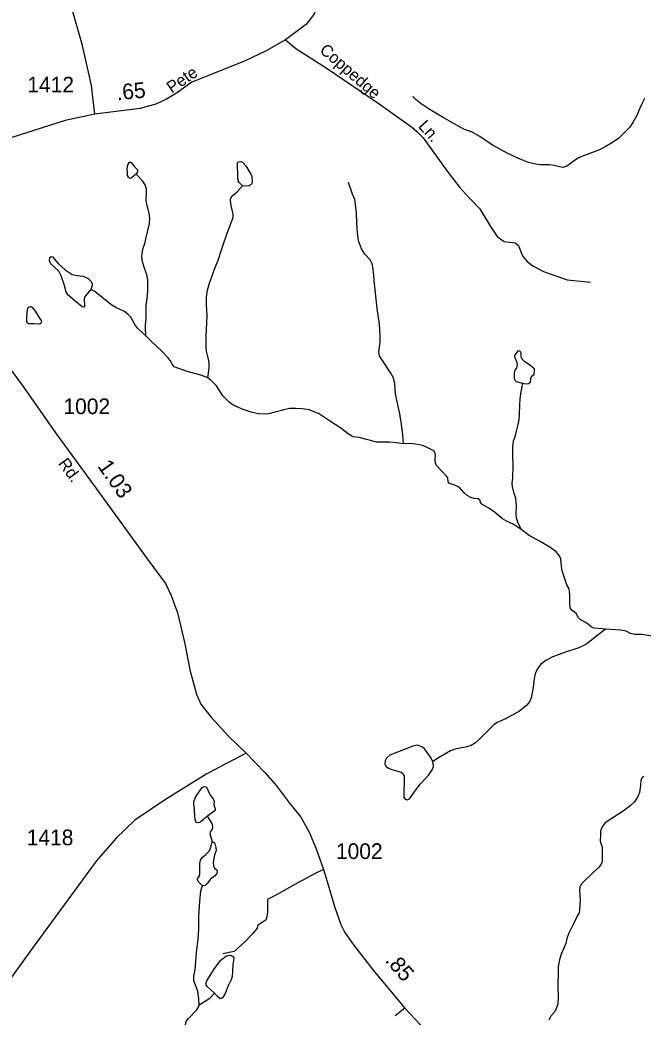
# Model space of a CAD drawing. Extents: x 2126262 to 2293712, y 749403 to 919119.
# Drawn here: x 2221366 to 2226326, y 875346 to 883288 of the extents above; entities that cross this region are included whole.
import ezdxf

# ---------------------------------------------------------------- set-up
doc = ezdxf.new("R2010")
doc.units = 0
for name, color, linetype in [('Exist Hydrographic Creek Single Shore', 7, 'Continuous'), ('Exist Hydrographic Misc Water Feature', 7, 'Continuous'), ('Exist Road Non-System Type 51', 7, 'Continuous'), ('Exist Road Non-System Type 51 Label', 7, 'Continuous'), ('Exist Road Secondary Mileage Hundredths English Label', 7, 'Continuous'), ('Exist Road Secondary Type 51 Attributed', 7, 'Continuous'), ('Exist Road Secondary Type 51 Label', 7, 'Continuous'), ('Exist Road Secondary Type 51 Number Label', 7, 'Continuous')]:
    doc.layers.add(name, color=color, linetype=linetype)

msp = doc.modelspace()

# ---------------------------------------------------------------- linework, layer by layer
at = {"layer": 'Exist Hydrographic Creek Single Shore'}
msp.add_lwpolyline([(2226330.6, 877263.5), (2226321.9, 877255.8), (2226308.8, 877232.8), (2226304.4, 877191.3), (2226296.8, 877134.4), (2226283.6, 877102.7), (2226257.4, 877060.1), (2226221.9, 877027.8), (2226166.2, 876985.2), (2226076.6, 876927.3), (2226023, 876893.4), (2226000.1, 876862.7), (2225987, 876826.7), (2225985.9, 876800.4), (2225984.8, 876747.9), (2225990.3, 876730.5), (2225999, 876698.2), (2226001.2, 876652.3), (2225999, 876583.4), (2225990.3, 876558.2), (2225971.7, 876537.5), (2225851.5, 876422.7), (2225830.7, 876398.6), (2225822, 876380), (2225818.7, 876358.2), (2225824.2, 876281.2), (2225819.8, 876200.3), (2225816.5, 876176.2), (2225804.5, 876155.5), (2225768.4, 876084.4), (2225731.3, 876008.9), (2225719.3, 875972.9), (2225711.6, 875933.5), (2225673.9, 875847.8), (2225660.8, 875801.9), (2225649.9, 875749.4), (2225648.8, 875705.6), (2225646.6, 875591.9), (2225651, 875500.8), (2225646.6, 875452.6), (2225637.9, 875419.8), (2225620.4, 875384.9), (2225590.9, 875354.2), (2225574.5, 875320.4)], dxfattribs=at)
at = {"layer": 'Exist Hydrographic Misc Water Feature'}
for points in [[(2226338.2, 882661.4), (2226320.7, 882629.7), (2226301, 882584.9), (2226275.9, 882527.5), (2226245.3, 882471.7), (2226219.1, 882432.4), (2226186.3, 882399.6), (2226129.5, 882344.9), (2226070.5, 882303.3), (2226024.6, 882278.2), (2225978.2, 882254.7), (2225817.6, 882193.5), (2225788.1, 882174.9), (2225718.2, 882122.4), (2225687.6, 882113.6), (2225661.4, 882118), (2225617.6, 882130), (2225579.4, 882133.3), (2225507.3, 882135.5), (2225456.4, 882142.1), (2225414.8, 882153), (2225348.2, 882179.2), (2225248.7, 882224.1), (2225128.5, 882290.8), (2225026.9, 882358.6), (2224959.2, 882395.7), (2224904.1, 882416), (2224846.2, 882446.6), (2224746.8, 882502.3), (2224632, 882571.2), (2224559.9, 882620.4), (2224519.5, 882651), (2224492.1, 882678.4)], [(2222368, 880771), (2222365, 880834), (2222366.1, 880862.5), (2222369.3, 880901.8), (2222370.4, 880937.9), (2222371.5, 881011.2), (2222380.3, 881091), (2222383.5, 881141.3), (2222383.5, 881218.4), (2222375.9, 881261), (2222359.5, 881302.5), (2222340.9, 881362.7), (2222336.6, 881397.7), (2222337.6, 881430.5), (2222346.4, 881470.9), (2222362.8, 881515.7), (2222367.2, 881544.2), (2222396.7, 881668), (2222398.8, 881709.6), (2222393.4, 881750), (2222373.7, 881832.1), (2222370.4, 881860.5), (2222373.7, 881898.7), (2222372.6, 881941.4), (2222361.7, 881976), (2222340.9, 882006.7), (2222290.7, 882059.1)], [(2222860.4, 880438.2), (2222872.4, 880514.8), (2222872.4, 880557.4), (2222867, 880586.9), (2222851.7, 880649.2), (2222848.4, 880679.9), (2222847.3, 880765.7), (2222854.9, 880930.8), (2222850.6, 881021.1), (2222849.5, 881080.1), (2222858.2, 881134.8), (2222874.6, 881190.6), (2222913.9, 881302.1), (2222944.5, 881373.6), (2222967.5, 881449), (2222979.5, 881488.4), (2223014.5, 881589), (2223063.6, 881715.3), (2223063.6, 881741.5), (2223046.2, 881811.5), (2223040.7, 881846.5), (2223041.8, 881864), (2223054.9, 881886.9), (2223091, 881917.5), (2223136.9, 881967.8)], [(2224418.6, 879912.8), (2224412.4, 879986), (2224401.5, 880084.4), (2224389.4, 880151.1), (2224354.5, 880311.2), (2224349, 880388.8), (2224339.2, 880437.6), (2224317.3, 880473.7), (2224245.2, 880583), (2224228.8, 880613.6), (2224223.3, 880645.3), (2224233.2, 880721.9), (2224233.2, 880773.2), (2224226.6, 880864), (2224208, 880991.1), (2224200.4, 881064.4), (2224184, 881214.2), (2224181.8, 881253.6), (2224175.3, 881322.8), (2224168.7, 881345.7), (2224153.4, 881376.3), (2224110.8, 881423.4), (2224084.6, 881464.9), (2224060.5, 881528.3), (2224051.8, 881591.7), (2224047.4, 881670.4), (2224043.5, 881753), (2224039.1, 881797.8), (2224030.4, 881858), (2224014, 881901.7), (2223981.2, 881993.5)], [(2222368, 880771), (2222304.9, 880829.7), (2222279.7, 880863.6), (2222249.1, 880920.4), (2222226.2, 880943.4), (2222197.8, 880965.2), (2222127.8, 880996.9), (2222098.3, 881015.5), (2222045.9, 881057.1), (2222003.3, 881092.1), (2221962.8, 881124.9), (2221929, 881142.4)], [(2222860.4, 880438.2), (2222805.8, 880459.8), (2222697.6, 880489.3), (2222592.7, 880524.3), (2222581.8, 880538.5), (2222561, 880574.6), (2222545.7, 880597.5), (2222494.3, 880648.9), (2222412.8, 880726.1), (2222368, 880771)], [(2224418.6, 879912.8), (2224362.6, 879918.8), (2224306.8, 879925.3), (2224204.1, 879926.4), (2224167, 879935.2), (2224124.3, 879946.1), (2224065.8, 879962.5), (2224022.1, 879968), (2224006.8, 879972.4), (2223978.4, 879992), (2223920.4, 880035.8), (2223829.7, 880095.9), (2223741.7, 880153.3), (2223724.2, 880159.9), (2223669.6, 880181.7), (2223612.7, 880190.5), (2223561.4, 880193.8), (2223511.1, 880192.7), (2223467.4, 880183.9), (2223345, 880150), (2223323.2, 880148.9), (2223261.4, 880151.1), (2223205.7, 880163.1), (2223135.8, 880188.3), (2223053.8, 880224.4), (2223027.6, 880246.2), (2222980.6, 880293.3), (2222930.3, 880373.7), (2222904.1, 880401.1), (2222883.3, 880422.9), (2222860.4, 880438.2)], [(2225354.5, 879230.1), (2225328.3, 879287.2), (2225319.6, 879320), (2225316.3, 879352.8), (2225319.6, 879416.2), (2225316.3, 879446.8), (2225313, 879478.5), (2225299.9, 879516.8), (2225285.7, 879570.9), (2225284.6, 879596), (2225289, 879640.9), (2225292.2, 879741.5), (2225290.1, 879820.2), (2225290.1, 879881.4), (2225295.5, 879936.4), (2225306.4, 879967), (2225319.6, 880014), (2225331.6, 880065.4), (2225340.3, 880107), (2225342.5, 880140.9), (2225345.8, 880228.3), (2225346.9, 880265.5), (2225353.4, 880313.2), (2225367.6, 880391.9)], [(2225354.5, 879230.1), (2225292.2, 879272), (2225245.2, 879293.8), (2225205.9, 879314.6), (2225142.5, 879368.2), (2225098.8, 879398.8), (2225043.1, 879432.7), (2225032.2, 879448), (2225025.6, 879465.5), (2225013.6, 879474.2), (2224981.9, 879476.4), (2224954.6, 879484.1), (2224925.1, 879500.5), (2224901.6, 879522.9), (2224863.3, 879563.3), (2224833.8, 879579.7), (2224785.8, 879597.2), (2224773.7, 879610.4), (2224770.5, 879642.1), (2224761.7, 879655.2), (2224720.2, 879697.8), (2224684.1, 879736.1), (2224673.2, 879755.8), (2224669.9, 879785.3), (2224673.2, 879825.7), (2224668.8, 879845.4), (2224659, 879857.4), (2224624, 879876), (2224572.7, 879897.5), (2224513.7, 879909.5), (2224477.6, 879913.9), (2224418.6, 879912.8)], [(2226027.6, 878437), (2225937.5, 878444.1), (2225914.5, 878451.7), (2225877.4, 878483.4), (2225826, 878513), (2225812.9, 878526.9), (2225792.2, 878561.9), (2225781.2, 878571.8), (2225758.3, 878588.2), (2225745.2, 878606.8), (2225743, 878636.3), (2225744.1, 878709.5), (2225737.5, 878756.1), (2225717.8, 878790), (2225697.1, 878853.4), (2225682.9, 878901.5), (2225676.3, 878937.6), (2225670.3, 878996.1), (2225659.4, 879020.2), (2225634.3, 879050.8), (2225584, 879089), (2225502, 879137.1), (2225420.1, 879183.1), (2225354.5, 879230.1)], [(2226027.6, 878437), (2225955.8, 878380.1), (2225916.5, 878347.3), (2225870.6, 878314.5), (2225814.9, 878286.1), (2225700.1, 878250), (2225607.3, 878215), (2225551.5, 878185.5), (2225508.9, 878153.8), (2225481.6, 878117.7), (2225466.3, 878080.5), (2225458.7, 878043.4), (2225450.3, 877971.9), (2225435, 877889.9), (2225423, 877858.1), (2225400.1, 877830.8), (2225342.2, 877783.8), (2225231.8, 877722.6), (2225163.4, 877693.7), (2225137.2, 877675.1), (2225089.1, 877624.8), (2225035.6, 877571.3), (2224991.8, 877529.7), (2224958, 877508.9), (2224923, 877499.1), (2224831.2, 877479.4), (2224793, 877466.3), (2224729.6, 877429.1), (2224697.2, 877409.8), (2224653.5, 877382.4)], [(2226890.8, 878273.2), (2226765.5, 878309), (2226665, 878339.7), (2226577.6, 878363.7), (2226518.6, 878371.4), (2226465, 878376.8), (2226397, 878381.2), (2226315, 878393.2), (2226261.5, 878394.3), (2226225.4, 878400.9), (2226191.5, 878419.5), (2226146.7, 878427.1), (2226027.6, 878437)], [(2222898, 876738.4), (2222880.5, 876805.8), (2222882.7, 876822.2), (2222898, 876844.1), (2222902.4, 876863.8), (2222898, 876881.3), (2222883.8, 876909.7), (2222859.7, 876946.9)], [(2222818.2, 876391.2), (2222783.3, 876426.8), (2222777.8, 876441), (2222780, 876449.7), (2222794.2, 876469.4), (2222798.6, 876488), (2222796.4, 876566.7), (2222801.8, 876595.1), (2222816, 876618.1), (2222844.4, 876641), (2222869.6, 876666.2), (2222881.6, 876689.2), (2222893.6, 876734), (2222898, 876738.4)], [(2222898, 876738.4), (2222911.1, 876738.4), (2222917.7, 876727.4), (2222925.3, 876697.9), (2222926.4, 876673.8), (2222915.5, 876638.9), (2222904.5, 876578.7), (2222906.7, 876547), (2222914.4, 876532.8), (2222933, 876518.6), (2222935.1, 876506.6), (2222934, 876490.2), (2222913.3, 876467.2), (2222883.8, 876445.3), (2222856.5, 876409.3), (2222840.1, 876395), (2222818.2, 876391.2)], [(2222791.3, 875443.7), (2222789.8, 875492.5), (2222782.2, 875551.5), (2222750.5, 875634.6), (2222749.4, 875671.8), (2222759.2, 875722.1), (2222771.2, 875858.7), (2222784.3, 875966.3), (2222788.7, 876046.1), (2222789.8, 876147.4), (2222796.4, 876267.7), (2222805.1, 876351.8), (2222818.2, 876391.2)], [(2222791.3, 875443.7), (2222834.6, 875471), (2222876.1, 875497.3), (2222915.5, 875535.5)], [(2222547.5, 874902.7), (2222570.6, 874951.5), (2222642.7, 875068.4), (2222664.6, 875113.3), (2222671.1, 875155.9), (2222681, 875270.9), (2222688.6, 875310.3), (2222708.3, 875334.4), (2222770.6, 875400), (2222787, 875426.2), (2222791.3, 875443.7)]]:
    msp.add_lwpolyline(points, dxfattribs=at)
for points in [[(2222290.7, 882059.1), (2222253.5, 882031.8), (2222240.4, 882026.3), (2222229.5, 882035.1), (2222221.8, 882048.2), (2222221.8, 882070.1), (2222219.6, 882104), (2222224, 882134.6), (2222238.2, 882154.3), (2222247, 882154.3), (2222254.6, 882151), (2222278.6, 882118.2), (2222300.5, 882094.1), (2222301.6, 882082.1), (2222298.3, 882072.3)], [(2223136.9, 881967.8), (2223111.7, 881992.7), (2223103, 882008), (2223099.7, 882035.3), (2223097.5, 882146.8), (2223103, 882157.8), (2223124.8, 882161), (2223138, 882155.6), (2223163.1, 882126), (2223204.6, 882060.4), (2223211.2, 882041.9), (2223213.3, 881993.7), (2223205.7, 881977.3), (2223191.5, 881966.4), (2223168.5, 881964.2)], [(2221929, 881142.4), (2221898.7, 881103.8), (2221879, 881079.7), (2221875.8, 881068.8), (2221880.1, 881007.6), (2221873.6, 880999.9), (2221861.6, 881003.2), (2221815.7, 881041.4), (2221749, 881096.1), (2221733.7, 881120.2), (2221718.4, 881181.4), (2221693.3, 881249.2), (2221674.7, 881288.5), (2221643, 881317), (2221611.3, 881345.4), (2221600.4, 881369.5), (2221604.8, 881396.8), (2221614.6, 881403.3), (2221626.6, 881401.2), (2221637.5, 881385.9), (2221673.6, 881345.4), (2221725, 881297.3), (2221780.7, 881260.1), (2221821.1, 881253.6), (2221869.2, 881248.1), (2221909.6, 881228.4), (2221930.4, 881208.7), (2221940.2, 881190.1), (2221940.2, 881172.6)], [(2221476.9, 880866.9), (2221440.8, 880866.9), (2221433.1, 880869), (2221425.5, 880875.9), (2221421.3, 880884.2), (2221420.6, 880912.1), (2221422.7, 880953.1), (2221426.9, 880980.9), (2221433.1, 880999.7), (2221438, 881003.8), (2221449.8, 881005.9), (2221456.8, 881004.5), (2221465.8, 880999), (2221485.9, 880967.7), (2221521.4, 880912.1), (2221533.9, 880894), (2221536, 880884.9), (2221535.3, 880876.6), (2221527.6, 880868.3), (2221520.7, 880865.5)], [(2225367.6, 880391.9), (2225318.5, 880406.9), (2225308.6, 880415.6), (2225302.1, 880435.3), (2225302.1, 880476.8), (2225307.5, 880497.6), (2225320.6, 880516.2), (2225327.2, 880539.2), (2225323.9, 880559.9), (2225304.3, 880601.5), (2225305.3, 880616.8), (2225333.8, 880655.1), (2225342.5, 880654), (2225350.1, 880644.1), (2225352.3, 880631), (2225353.4, 880603.7), (2225362.2, 880586.2), (2225378.6, 880570.9), (2225421.2, 880544.6), (2225451.8, 880520.6), (2225458.3, 880511.8), (2225458.3, 880497.6), (2225456.1, 880461.5), (2225435.4, 880445.1), (2225429.9, 880429.8), (2225427.7, 880400.3), (2225414.6, 880389.4), (2225391.7, 880387.2)], [(2224653.5, 877382.4), (2224633.9, 877417.4), (2224580.3, 877489.6), (2224551.9, 877504.9), (2224527.9, 877512.5), (2224492.9, 877504.9), (2224310.4, 877431.6), (2224283.1, 877408.7), (2224272.2, 877386.8), (2224271.1, 877360.6), (2224279.8, 877343.1), (2224299.5, 877327.8), (2224326.8, 877316.8), (2224400, 877297.1), (2224414.2, 877286.2), (2224423, 877268.7), (2224421.9, 877097.1), (2224432.8, 877080.7), (2224448.1, 877075.2), (2224465.6, 877083.9), (2224520.2, 877159.4), (2224553, 877204.2), (2224620.8, 877275.3), (2224651.4, 877324.5), (2224656.8, 877348.5)], [(2222859.7, 876946.9), (2222806.2, 876901.7), (2222786.5, 876893), (2222772.3, 876896.2), (2222765.8, 876903.9), (2222757, 876932.3), (2222754.8, 877007.8), (2222749.4, 877042.8), (2222749.4, 877060.2), (2222763.6, 877098.5), (2222816, 877174), (2222832.4, 877182.7), (2222845.5, 877180.5), (2222856.5, 877167.4), (2222871.8, 877129.1), (2222882.7, 877111.6), (2222906.7, 877078.8), (2222911.1, 877062.4), (2222908.9, 877038.4), (2222911.1, 877026.4), (2222920.9, 877007.8), (2222920.9, 876997.9), (2222908.9, 876982.6)], [(2222915.5, 875535.5), (2222856.5, 875590.9), (2222848.8, 875604), (2222847.7, 875621.5), (2222853.2, 875635.7), (2222888.2, 875690.4), (2222914.4, 875731.9), (2222964.6, 875799.7), (2223005.1, 875831.4), (2223033.5, 875839.1), (2223049.9, 875836.9), (2223065.2, 875824.8), (2223068.5, 875812.8), (2223059.7, 875765.8), (2223057.5, 875707.9), (2223054.2, 875670.7), (2223046.6, 875642.3), (2223019.3, 875590.9), (2222999.6, 875534), (2222979.9, 875501.2), (2222969, 875493.6), (2222959.2, 875492.5), (2222939.5, 875508.9)]]:
    msp.add_lwpolyline(points, close=True, dxfattribs=at)
at = {"layer": 'Exist Road Non-System Type 51'}
msp.add_line((2224430.4, 875417.9), (2224352, 875355.9), dxfattribs=at)
for points in [[(2221961.7, 882538.3), (2221934.9, 882767.3), (2221862.5, 883085.8), (2221730.1, 883551.5), (2221628.3, 883794.3)], [(2223478.6, 883128.8), (2223561.8, 883060.9), (2223803, 882907.4), (2224225.1, 882619), (2224482.7, 882436.9), (2224525.9, 882399.2), (2224574.7, 882350.3), (2224773.8, 882071.8), (2224864.5, 881957.3), (2224936.6, 881876.8), (2225027.2, 881784.6), (2225110.7, 881644.2), (2225163.7, 881563.3), (2225220.8, 881524.2), (2225307.3, 881511.6), (2225330.8, 881495.2), (2225343.3, 881470.1), (2225367.1, 881410.1), (2225400.5, 881366.8), (2225447.9, 881329.1), (2225533, 881284.5), (2225722.6, 881217.5), (2225906.1, 881198.7)], [(2223781.5, 876522.8), (2223714.9, 876489.2), (2223554.6, 876401.3), (2223406.7, 876320.3), (2223335.6, 876282.6), (2223335.6, 876239.4), (2223335.6, 876179.3), (2223324.9, 876121.5), (2223256.6, 876076.8), (2223255.2, 876053.1), (2223218.9, 876011.2), (2223154.8, 875944.2), (2223071.1, 875868.9), (2222980.4, 875850.7)]]:
    msp.add_lwpolyline(points, dxfattribs=at)
at = {"layer": 'Exist Road Secondary Type 51 Attributed'}
for points in [[(2223774.3, 883480.6), (2223708, 883337.4), (2223645.9, 883255.8), (2223478.6, 883128.8), (2223325.2, 883042.2), (2223153, 882960.6), (2222734.6, 882793.1), (2222611.9, 882703.8), (2222531, 882656.3), (2222447.3, 882617.2), (2222322.9, 882581.6), (2221961.7, 882538.3), (2221726.7, 882486), (2221165.7, 882310.4), (2220949.5, 882226.7), (2220834.3, 882197.6), (2220726.9, 882187.8)], [(2221293.9, 880501), (2221383.1, 880378.2), (2221656.2, 879988.3), (2221951.5, 879584.2), (2222363.8, 879015.8), (2222525, 878799.6), (2222569.6, 878704.6), (2222619.8, 878565.1), (2222678.4, 878319.4), (2222717.3, 878113.2), (2222770.1, 877918.7), (2222806.3, 877837.7), (2222884.4, 877737.2), (2223026.7, 877583.7), (2223166.1, 877446.9)], [(2223166.1, 877446.9), (2222854.1, 877282.7), (2222525, 877078.9), (2222280.4, 876915.5), (2222132.6, 876770.3), (2221973.6, 876588.9), (2221441.5, 875864.2), (2221118.7, 875416)], [(2223166.1, 877446.9), (2223316, 877295), (2223408.1, 877189), (2223502.9, 877060.5), (2223600.5, 876937.7), (2223667.5, 876817.7), (2223722.9, 876687.5), (2223781.5, 876522.8), (2223812.2, 876425.1), (2223873.5, 876218.5), (2223920.9, 876084.5), (2223951.3, 876018.8), (2224021.1, 875921.1), (2224188.4, 875706.1), (2224430.4, 875417.9), (2224588.7, 875246.9), (2224772.7, 875080.8), (2225049.8, 874849.9), (2225150.2, 874774.5), (2225293.9, 874704.8), (2225436.1, 874676.8), (2225595.1, 874657.3), (2226244.4, 874654.5)]]:
    msp.add_lwpolyline(points, dxfattribs=at)

# ---------------------------------------------------------------- texts
at = {"layer": 'Exist Road Non-System Type 51 Label'}
for s, rotation, p in [('Coppedge', 318.93211, (2223744.1, 883037.1)), ('Ln.', 312.47143, (2224530.2, 882437.9))]:
    msp.add_text(s, height=95, rotation=rotation, dxfattribs=at).set_placement(p)
at = {"layer": 'Exist Road Secondary Mileage Hundredths English Label'}
for s, rotation, p in [('.65', 5.75403, (2222140, 882647.3)), ('1.03', 305.09576, (2221980, 879732.2)), ('.85', 311.01633, (2224267.3, 875793.3))]:
    msp.add_text(s, height=125, rotation=rotation, dxfattribs=at).set_placement(p)
at = {"layer": 'Exist Road Secondary Type 51 Label'}
for s, rotation, p in [('Pete', 34.46654, (2222574.2, 882700.4)), ('Rd.', 306.12415, (2221665.5, 879755.5))]:
    msp.add_text(s, height=95, rotation=rotation, dxfattribs=at).set_placement(p)
at = {"layer": 'Exist Road Secondary Type 51 Number Label'}
for s, p in [('1412', (2221424.2, 882710.4)), ('1002', (2221711.7, 880148.4)), ('1418', (2221419.4, 876714.9)), ('1002', (2223880.9, 876605.2))]:
    msp.add_text(s, height=125, dxfattribs=at).set_placement(p)

doc.saveas('drawing.dxf')
